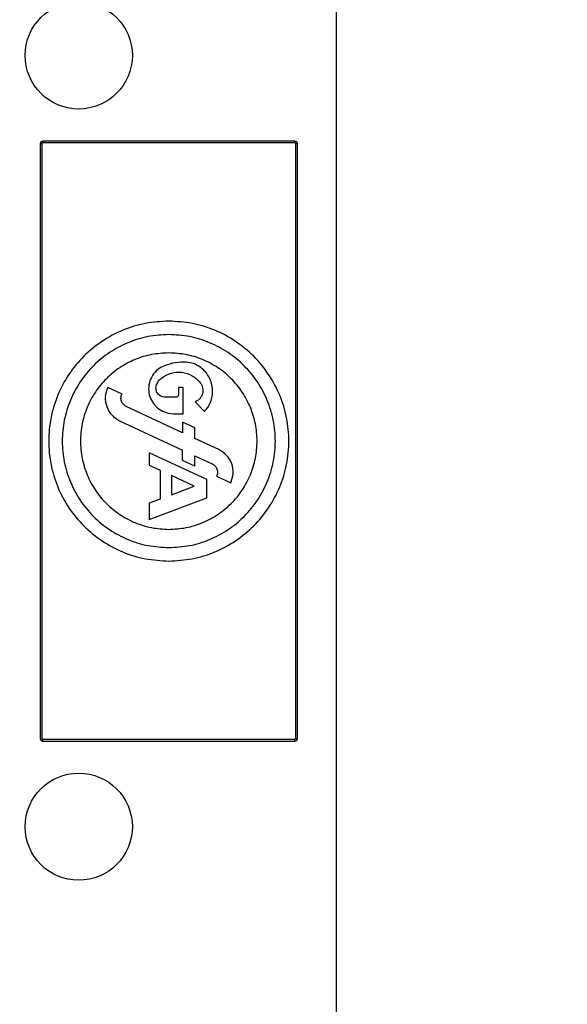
# Model space of a CAD drawing. Header units: inches. Extents: x 170 to 288, y 234 to 248.
# Tile 474 of 480: x 260.4691 to 260.5529, y 244.5782 to 244.729. Entities that reach past the tile are written whole.
import ezdxf

# ---------------------------------------------------------------- set-up
doc = ezdxf.new("R2010")
doc.units = ezdxf.units.IN
doc.header["$LTSCALE"] = 0.25
doc.header["$MEASUREMENT"] = 0
doc.layers.add('ANNOTATIONS', color=1, linetype='Continuous')
doc.layers.add('STANDARD Z GUIDE MOTOR RH', color=7, linetype='Continuous')
doc.styles.add('ARIAL', font='arial.ttf', dxfattribs={"height": 0.09375})
doc.dimstyles.new('STANDARD$0', dxfattribs={"dimtxt": 0.09375, "dimasz": 0.09375, "dimexe": 0.03125, "dimexo": 0.046875, "dimgap": 0.09, "dimtad": 0, "dimtih": 1, "dimtoh": 1, "dimdec": 4, "dimzin": 0, "dimdsep": 46, "dimtxsty": 'ARIAL', "dimcen": 0.09, "dimadec": 0, "dimazin": 0, "dimtfac": 1, "dimtdec": 4, "dimtofl": 0, "dimtmove": 0, "dimatfit": 1, "dimfxl": 1, "dimtolj": 1, "dimtzin": 0, "dimarcsym": 0})

# ---------------------------------------------------------------- blocks, each defined once
blk = doc.blocks.new('*D54')
at = {"layer": 'ANNOTATIONS', "color": 0, "lineweight": -2, "transparency": 16777216}
for p, q in [((260.86436, 245.19232), (261.46263, 245.19232)), ((261.43138, 245.09857), (261.43138, 244.80656)), ((261.43138, 244.23753), (261.43138, 244.52955)), ((259.74769, 244.14378), (261.46263, 244.14378))]:
    blk.add_line(p, q, dxfattribs=at)
at = {"layer": 'ANNOTATIONS', "color": 0, "transparency": 16777216}
for points in [[(261.41575, 245.09857), (261.447, 245.09857), (261.43138, 245.19232)], [(261.41575, 244.23753), (261.447, 244.23753), (261.43138, 244.14378)]]:
    blk.add_solid(points, dxfattribs=at)
at = {"layer": 'defpoints', "color": 0, "transparency": 16777216}
for p in [(260.81748, 245.19232), (261.43138, 245.19232), (259.70081, 244.14378)]:
    blk.add_point(p, dxfattribs=at)
at = {"layer": 'ANNOTATIONS', "color": 0, "transparency": 16777216, "insert": (261.43138, 244.66805), "char_height": 0.09375, "attachment_point": 5, "style": 'ARIAL'}
blk.add_mtext('\\A1;HEADROOM', dxfattribs=at)

msp = doc.modelspace()

# ---------------------------------------------------------------- linework, layer by layer
at = {"layer": 'STANDARD Z GUIDE MOTOR RH'}
for p, q in [((260.51747, 244.77665), (260.51747, 244.55317)), ((260.47219, 244.70998), (260.47219, 244.61891)), ((260.47219, 244.70998), (260.47246, 244.70998)), ((260.47246, 244.70998), (260.47246, 244.61891)), ((260.51117, 244.71038), (260.47259, 244.71038)), ((260.47259, 244.71038), (260.47259, 244.71011)), ((260.51117, 244.71011), (260.47259, 244.71011)), ((260.51117, 244.71038), (260.51117, 244.71011)), ((260.51156, 244.70998), (260.5113, 244.70998)), ((260.5113, 244.61891), (260.5113, 244.70998)), ((260.51156, 244.61891), (260.51156, 244.70998)), ((260.48472, 244.67165), (260.48254, 244.67267)), ((260.49338, 244.67265), (260.49338, 244.67164)), ((260.49408, 244.67265), (260.49338, 244.67265)), ((260.49408, 244.66864), (260.49408, 244.67265)), ((260.49291, 244.67116), (260.49132, 244.67116)), ((260.49398, 244.66572), (260.48537, 244.66974)), ((260.49589, 244.67044), (260.49735, 244.66898)), ((260.49178, 244.66873), (260.49258, 244.66864)), ((260.49258, 244.66864), (260.49408, 244.66864)), ((260.48436, 244.66756), (260.49398, 244.66307)), ((260.49398, 244.66733), (260.49398, 244.66572)), ((260.49585, 244.66646), (260.49398, 244.66733)), ((260.49585, 244.66486), (260.49585, 244.66646)), ((260.49953, 244.66314), (260.49585, 244.66486)), ((260.48885, 244.66267), (260.48885, 244.66078)), ((260.49771, 244.65854), (260.48885, 244.66267)), ((260.49398, 244.66147), (260.49398, 244.66307)), ((260.49585, 244.66221), (260.49852, 244.66096)), ((260.49585, 244.6606), (260.49585, 244.66221)), ((260.48885, 244.66078), (260.49057, 244.65997)), ((260.49585, 244.6606), (260.49398, 244.66147)), ((260.49057, 244.65997), (260.49057, 244.65557)), ((260.49229, 244.65917), (260.49229, 244.65622)), ((260.49578, 244.65754), (260.49229, 244.65917)), ((260.49917, 244.65905), (260.50135, 244.65803)), ((260.49229, 244.65622), (260.49578, 244.65754)), ((260.49771, 244.65578), (260.49771, 244.65854)), ((260.48885, 244.65242), (260.49771, 244.65578)), ((260.49057, 244.65557), (260.48885, 244.65492)), ((260.48885, 244.65492), (260.48885, 244.65242)), ((260.47219, 244.61891), (260.47246, 244.61891)), ((260.47259, 244.61851), (260.47259, 244.61878)), ((260.47259, 244.61878), (260.51117, 244.61878)), ((260.47259, 244.61851), (260.51117, 244.61851)), ((260.51117, 244.61851), (260.51117, 244.61878)), ((260.5113, 244.61891), (260.51156, 244.61891))]:
    msp.add_line(p, q, dxfattribs=at)
for centre in [(260.4781, 244.7235), (260.4781, 244.60539)]:
    msp.add_circle(centre, 0.0082, dxfattribs=at)
for centre, start, end in [((260.47259, 244.70998), 90, 180), ((260.51117, 244.70998), 0, 90), ((260.47259, 244.61891), 180, 270), ((260.51117, 244.61891), 270, 0)]:
    msp.add_arc(centre, 0.000394, start, end, dxfattribs=at)
for points, knots in [([(260.47259, 244.71011), (260.47257, 244.71011), (260.47254, 244.71011), (260.4725, 244.71008), (260.47248, 244.71006), (260.47246, 244.71003), (260.47246, 244.71), (260.47246, 244.70998)], [0, 0, 0, 0, 0.251076, 0.498857, 0.623834, 0.745934, 1, 1, 1, 1]), ([(260.5113, 244.70998), (260.5113, 244.71), (260.5113, 244.71003), (260.51127, 244.71007), (260.51124, 244.71009), (260.51121, 244.71011), (260.51119, 244.71011), (260.51117, 244.71011)], [0, 0, 0, 0, 0.251078, 0.49939, 0.623831, 0.745931, 1, 1, 1, 1]), ([(260.49188, 244.68282), (260.49068, 244.68275), (260.48827, 244.68261), (260.4848, 244.68152), (260.48161, 244.67982), (260.4788, 244.67752), (260.4765, 244.67472), (260.47479, 244.67152), (260.47374, 244.66805), (260.47339, 244.66444), (260.47374, 244.66084), (260.47479, 244.65737), (260.4765, 244.65417), (260.4788, 244.65137), (260.48161, 244.64907), (260.4848, 244.64737), (260.48827, 244.64628), (260.49068, 244.64614), (260.49188, 244.64607)], [0, 0, 0, 0, 0.0625, 0.125, 0.1875, 0.25, 0.312499, 0.375, 0.4375, 0.5, 0.5625, 0.625, 0.6875, 0.75, 0.8125, 0.875, 0.9375, 1, 1, 1, 1]), ([(260.49188, 244.64607), (260.49308, 244.64614), (260.49549, 244.64628), (260.49895, 244.64737), (260.50215, 244.64907), (260.50495, 244.65137), (260.50725, 244.65417), (260.50896, 244.65737), (260.51001, 244.66084), (260.51037, 244.66444), (260.51001, 244.66805), (260.50896, 244.67152), (260.50725, 244.67472), (260.50495, 244.67752), (260.50215, 244.67982), (260.49895, 244.68152), (260.49549, 244.68261), (260.49308, 244.68275), (260.49188, 244.68282)], [0, 0, 0, 0, 0.0625, 0.125, 0.1875, 0.25, 0.3125, 0.375, 0.4375, 0.5, 0.5625, 0.625, 0.687501, 0.75, 0.8125, 0.875, 0.9375, 1, 1, 1, 1]), ([(260.49188, 244.68075), (260.49081, 244.68069), (260.48868, 244.68057), (260.4856, 244.6796), (260.48276, 244.67809), (260.48027, 244.67605), (260.47823, 244.67356), (260.47672, 244.67072), (260.47578, 244.66765), (260.47547, 244.66444), (260.47578, 244.66124), (260.47672, 244.65816), (260.47823, 244.65533), (260.48027, 244.65284), (260.48276, 244.6508), (260.4856, 244.64929), (260.48868, 244.64832), (260.49081, 244.6482), (260.49188, 244.64814)], [0, 0, 0, 0, 0.0625, 0.125, 0.1875, 0.25, 0.312501, 0.375, 0.437499, 0.5, 0.5625, 0.625, 0.6875, 0.75, 0.812501, 0.875, 0.9375, 1, 1, 1, 1]), ([(260.49188, 244.64814), (260.49295, 244.6482), (260.49508, 244.64832), (260.49816, 244.64929), (260.501, 244.6508), (260.50348, 244.65284), (260.50552, 244.65533), (260.50704, 244.65816), (260.50797, 244.66124), (260.50829, 244.66444), (260.50797, 244.66765), (260.50704, 244.67072), (260.50552, 244.67356), (260.50348, 244.67605), (260.501, 244.67809), (260.49816, 244.6796), (260.49508, 244.68057), (260.49295, 244.68069), (260.49188, 244.68075)], [0, 0, 0, 0, 0.0625, 0.125, 0.187499, 0.25, 0.3125, 0.375, 0.4375, 0.5, 0.5625, 0.625001, 0.6875, 0.75, 0.8125, 0.875, 0.9375, 1, 1, 1, 1]), ([(260.49188, 244.67795), (260.49099, 244.6779), (260.48923, 244.6778), (260.48667, 244.677), (260.48432, 244.67575), (260.48226, 244.67406), (260.48057, 244.672), (260.47932, 244.66965), (260.47854, 244.6671), (260.47828, 244.66444), (260.47854, 244.66179), (260.47932, 244.65924), (260.48057, 244.65689), (260.48226, 244.65483), (260.48432, 244.65314), (260.48667, 244.65189), (260.48923, 244.65108), (260.49099, 244.65098), (260.49188, 244.65093)], [0, 0, 0, 0, 0.062499, 0.125, 0.187501, 0.25, 0.3125, 0.374999, 0.4375, 0.5, 0.562499, 0.625, 0.687499, 0.750001, 0.8125, 0.874999, 0.937501, 1, 1, 1, 1]), ([(260.49188, 244.65093), (260.49276, 244.65098), (260.49453, 244.65108), (260.49708, 244.65189), (260.49943, 244.65314), (260.50149, 244.65483), (260.50318, 244.65689), (260.50444, 244.65924), (260.50521, 244.66179), (260.50548, 244.66444), (260.50521, 244.6671), (260.50444, 244.66965), (260.50318, 244.672), (260.50149, 244.67406), (260.49943, 244.67575), (260.49708, 244.677), (260.49453, 244.6778), (260.49276, 244.6779), (260.49188, 244.67795)], [0, 0, 0, 0, 0.062499, 0.125001, 0.1875, 0.25, 0.312501, 0.375, 0.437501, 0.5, 0.5625, 0.625001, 0.6875, 0.749999, 0.812499, 0.875, 0.937501, 1, 1, 1, 1]), ([(260.49122, 244.67599), (260.49085, 244.67581), (260.49013, 244.67545), (260.48932, 244.6745), (260.48884, 244.67338), (260.48874, 244.67215), (260.48903, 244.67095), (260.48968, 244.66991), (260.49062, 244.6691), (260.49139, 244.66886), (260.49178, 244.66873)], [0, 0, 0, 0, 0.125003, 0.250002, 0.375, 0.500001, 0.625004, 0.750003, 0.874997, 1, 1, 1, 1]), ([(260.49457, 244.67652), (260.494, 244.67652), (260.49285, 244.67653), (260.49176, 244.67617), (260.49122, 244.67599)], [0, 0, 0, 0, 0.499999, 1, 1, 1, 1]), ([(260.49662, 244.67581), (260.4963, 244.676), (260.49567, 244.67637), (260.49493, 244.67647), (260.49457, 244.67652)], [0, 0, 0, 0, 0.5000023, 1, 1, 1, 1]), ([(260.49735, 244.66898), (260.49756, 244.66923), (260.49798, 244.66973), (260.49838, 244.67063), (260.4986, 244.67158), (260.4986, 244.67257), (260.49839, 244.67353), (260.49798, 244.67442), (260.49739, 244.67521), (260.49688, 244.67561), (260.49662, 244.67581)], [0, 0, 0, 0, 0.124998, 0.250002, 0.375002, 0.499995, 0.624994, 0.750001, 0.875002, 1, 1, 1, 1]), ([(260.49001, 244.67306), (260.4901, 244.67326), (260.49028, 244.67366), (260.4906, 244.67395), (260.49076, 244.6741)], [0, 0, 0, 0, 0.499981, 1, 1, 1, 1]), ([(260.49076, 244.6741), (260.49124, 244.67439), (260.49219, 244.67498), (260.49389, 244.67508), (260.49553, 244.67458), (260.49631, 244.67378), (260.4967, 244.67338)], [0, 0, 0, 0, 0.250002, 0.500001, 0.750004, 1, 1, 1, 1]), ([(260.48254, 244.67267), (260.48237, 244.67219), (260.48204, 244.67123), (260.4823, 244.66971), (260.48306, 244.66836), (260.48393, 244.66783), (260.48436, 244.66756)], [0, 0, 0, 0, 0.249994, 0.499993, 0.74999, 1, 1, 1, 1]), ([(260.49132, 244.67116), (260.49121, 244.67117), (260.49098, 244.67119), (260.49066, 244.67131), (260.49038, 244.67151), (260.49015, 244.67176), (260.48999, 244.67206), (260.48991, 244.67239), (260.48991, 244.67274), (260.48997, 244.67295), (260.49001, 244.67306)], [0, 0, 0, 0, 0.124993, 0.249978, 0.374994, 0.499985, 0.624987, 0.75, 0.874978, 1, 1, 1, 1]), ([(260.4967, 244.67338), (260.49678, 244.67325), (260.49694, 244.67301), (260.49708, 244.67258), (260.49711, 244.67214), (260.49704, 244.6717), (260.49688, 244.67129), (260.49662, 244.67093), (260.49629, 244.67063), (260.49602, 244.6705), (260.49589, 244.67044)], [0, 0, 0, 0, 0.124997, 0.250008, 0.374996, 0.499987, 0.624995, 0.750002, 0.874997, 1, 1, 1, 1]), ([(260.48537, 244.66974), (260.48529, 244.66978), (260.48512, 244.66987), (260.48492, 244.67007), (260.48475, 244.6703), (260.48463, 244.67055), (260.48456, 244.67083), (260.48456, 244.67111), (260.4846, 244.67139), (260.48468, 244.67157), (260.48472, 244.67165)], [0, 0, 0, 0, 0.125012, 0.249982, 0.37498, 0.500003, 0.624972, 0.75, 0.874984, 1, 1, 1, 1]), ([(260.49338, 244.67164), (260.49337, 244.67157), (260.49336, 244.67145), (260.49325, 244.67129), (260.49309, 244.67118), (260.49297, 244.67117), (260.49291, 244.67116)], [0, 0, 0, 0, 0.249969, 0.5, 0.750031, 1, 1, 1, 1]), ([(260.50135, 244.65803), (260.50151, 244.65851), (260.50185, 244.65947), (260.50159, 244.661), (260.50082, 244.66234), (260.49996, 244.66287), (260.49953, 244.66314)], [0, 0, 0, 0, 0.249994, 0.499993, 0.74999, 1, 1, 1, 1]), ([(260.49852, 244.66096), (260.4986, 244.66092), (260.49876, 244.66083), (260.49897, 244.66063), (260.49914, 244.66041), (260.49926, 244.66015), (260.49932, 244.65987), (260.49933, 244.65959), (260.49929, 244.65931), (260.49921, 244.65913), (260.49917, 244.65905)], [0, 0, 0, 0, 0.125017, 0.249991, 0.374994, 0.49999, 0.624998, 0.749996, 0.875025, 1, 1, 1, 1]), ([(260.47246, 244.61891), (260.47246, 244.61889), (260.47246, 244.61885), (260.47249, 244.61882), (260.47251, 244.6188), (260.47254, 244.61878), (260.47257, 244.61878), (260.47259, 244.61878)], [0, 0, 0, 0, 0.2508086, 0.4992244, 0.6240095, 0.7458255, 1, 1, 1, 1]), ([(260.5113, 244.61891), (260.5113, 244.61889), (260.5113, 244.61886), (260.51128, 244.61883), (260.51126, 244.61881), (260.51122, 244.61878), (260.51119, 244.61878), (260.51117, 244.61878)], [0, 0, 0, 0, 0.254117, 0.375905, 0.500906, 0.748949, 1, 1, 1, 1])]:
    msp.add_open_spline(points, degree=3, knots=knots, dxfattribs=at)

# ---------------------------------------------------------------- dimensions: what is measured, and where the dimension line sits
at = {"layer": 'ANNOTATIONS'}
dim = msp.add_linear_dim(base=(261.43138, 245.19232), p1=(259.70081, 244.14378), p2=(260.81748, 245.19232), angle=90, text='HEADROOM', dimstyle='STANDARD$0', dxfattribs=at)
dim.commit()
dim.dimension.update_dxf_attribs({"geometry": '*D54', "text_midpoint": (261.43138, 244.66805)})

doc.saveas('drawing.dxf')
